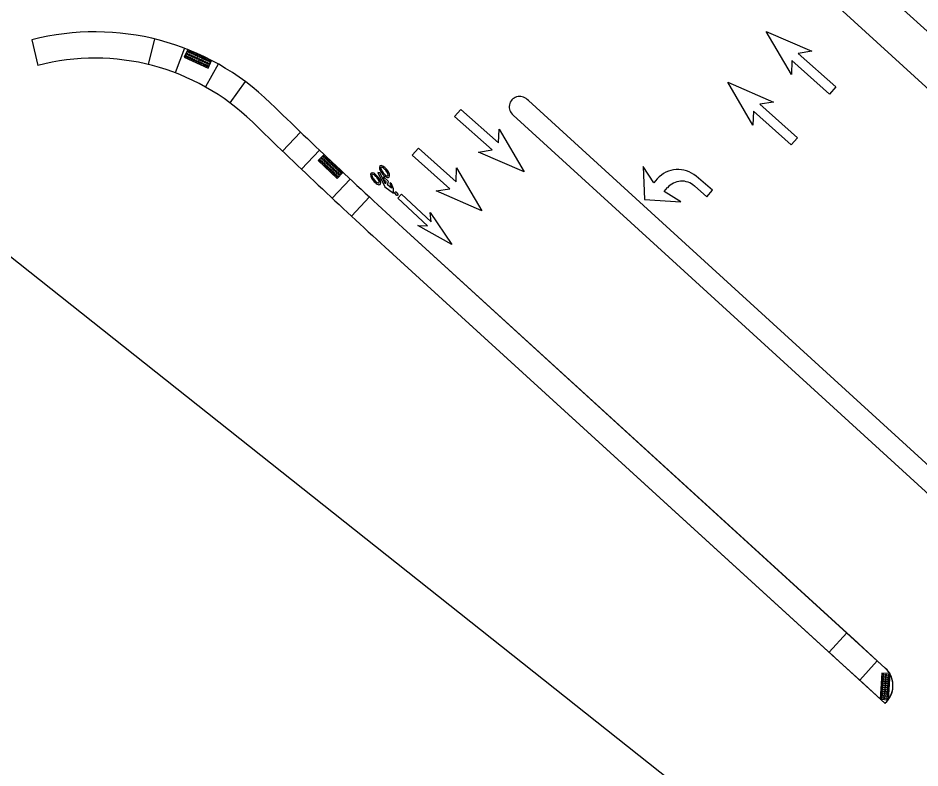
# Model space of a CAD drawing. Extents: x -5665 to 1997148, y 4 to 812485.
# Drawn here: x 1970572.4 to 1970744.3, y 803370.4 to 803513.2 of the extents above; entities that cross this region are included whole.
import ezdxf

# ---------------------------------------------------------------- set-up
doc = ezdxf.new("R2010")
doc.units = 0
for name, color, linetype in [('RD_EX_Bldg_Foundation', 7, 'Continuous'), ('RD_PD_SW', 7, 'Continuous'), ('RD_SHT_TX', 7, 'Continuous')]:
    doc.layers.add(name, color=color, linetype=linetype)

msp = doc.modelspace()

# ---------------------------------------------------------------- linework, layer by layer
at = {"layer": 'RD_EX_Bldg_Foundation'}
for p, q in [((1970719.81, 803502.49), (1970715.04, 803510.67)), ((1970715.04, 803510.67), (1970723.72, 803506.89)), ((1970723.72, 803506.89), (1970721.11, 803506.48)), ((1970721.11, 803506.48), (1970728.28, 803500.1)), ((1970719.91, 803505.13), (1970719.81, 803502.49)), ((1970727.09, 803498.75), (1970719.91, 803505.13)), ((1970712.49, 803492.83), (1970707.71, 803501)), ((1970707.71, 803501), (1970716.39, 803497.22)), ((1970728.28, 803500.1), (1970727.09, 803498.75)), ((1970716.39, 803497.22), (1970713.78, 803496.81)), ((1970713.78, 803496.81), (1970720.96, 803490.44)), ((1970655.63, 803494.49), (1970656.82, 803495.83)), ((1970656.82, 803495.83), (1970664, 803489.45)), ((1970712.59, 803495.47), (1970712.49, 803492.83)), ((1970719.76, 803489.09), (1970712.59, 803495.47)), ((1970662.8, 803488.11), (1970655.63, 803494.49)), ((1970664, 803489.45), (1970664.1, 803492.09)), ((1970664.1, 803492.09), (1970668.87, 803483.92)), ((1970720.96, 803490.44), (1970719.76, 803489.09)), ((1970647.54, 803487.09), (1970648.74, 803488.43)), ((1970648.74, 803488.43), (1970655.91, 803482.05)), ((1970660.19, 803487.7), (1970662.8, 803488.11)), ((1970654.72, 803480.71), (1970647.54, 803487.09)), ((1970668.87, 803483.92), (1970660.19, 803487.7)), ((1970655.91, 803482.05), (1970656.01, 803484.7)), ((1970656.01, 803484.7), (1970660.79, 803476.52)), ((1970693.62, 803481.86), (1970691.54, 803484.92)), ((1970691.54, 803484.92), (1970691.8, 803478.67)), ((1970691.54, 803484.92), (1970691.8, 803478.67)), ((1970693.62, 803481.86), (1970691.54, 803484.92)), ((1970641.01, 803483), (1970640.82, 803482.85)), ((1970640.83, 803482.85), (1970641.01, 803483)), ((1970641.8, 803483.63), (1970641.98, 803483.77)), ((1970641.98, 803483.77), (1970641.8, 803483.62)), ((1970641.8, 803483.62), (1970641.98, 803483.77)), ((1970642.7, 803484.36), (1970642.52, 803484.21)), ((1970642.52, 803484.21), (1970642.7, 803484.36)), ((1970704.76, 803480.43), (1970701.64, 803483.1)), ((1970704.76, 803480.43), (1970701.64, 803483.1)), ((1970640.11, 803482.27), (1970640.29, 803482.42)), ((1970640.29, 803482.42), (1970640.11, 803482.27)), ((1970640.11, 803482.27), (1970640.29, 803482.42)), ((1970694.25, 803482.6), (1970693.62, 803481.86)), ((1970694.25, 803482.6), (1970693.62, 803481.86)), ((1970701.33, 803481.24), (1970703.71, 803479.2)), ((1970701.33, 803481.24), (1970703.71, 803479.2)), ((1970644.8, 803478.9), (1970645.51, 803479.65)), ((1970645.51, 803479.65), (1970651.13, 803474.43)), ((1970652.11, 803480.3), (1970654.72, 803480.71)), ((1970660.79, 803476.52), (1970652.11, 803480.3)), ((1970695.59, 803480.18), (1970696.22, 803480.92)), ((1970695.59, 803480.18), (1970696.22, 803480.92)), ((1970698.73, 803478.2), (1970695.59, 803480.18)), ((1970698.73, 803478.2), (1970695.59, 803480.18)), ((1970703.71, 803479.2), (1970704.76, 803480.43)), ((1970703.71, 803479.2), (1970704.76, 803480.43)), ((1970650.43, 803473.67), (1970644.8, 803478.9)), ((1970691.8, 803478.67), (1970698.73, 803478.2)), ((1970691.8, 803478.67), (1970698.73, 803478.2)), ((1970703.71, 803479.2), (1970703.71, 803479.2)), ((1970703.71, 803479.2), (1970703.71, 803479.2)), ((1970650.95, 803476.2), (1970655.07, 803470.06)), ((1970651.13, 803474.43), (1970650.95, 803476.2)), ((1970655.07, 803470.06), (1970648.64, 803473.73)), ((1970648.64, 803473.73), (1970650.43, 803473.67))]:
    msp.add_line(p, q, dxfattribs=at)
for points in [[(1970644, 803479.85), (1970643.97, 803480.69), (1970643.6, 803481.67), (1970643.26, 803481.82), (1970643.62, 803480.84), (1970642.81, 803481.43), (1970643.05, 803482.08), (1970642.1, 803482.99), (1970642.04, 803482.56), (1970642.51, 803482.08), (1970642.43, 803481.62), (1970641.4, 803483.75), (1970641, 803483.8), (1970642.3, 803481.07)], [(1970644.84, 803479.61), (1970644.82, 803479.56), (1970644.79, 803479.52), (1970644.78, 803479.5), (1970644.76, 803479.47), (1970644.74, 803479.46), (1970644.72, 803479.44), (1970644.7, 803479.43), (1970644.67, 803479.42), (1970644.66, 803479.41), (1970644.61, 803479.4), (1970644.58, 803479.4), (1970644.16, 803479.92), (1970644.18, 803479.96), (1970644.2, 803479.99), (1970644.23, 803480.03), (1970644.26, 803480.06), (1970644.3, 803480.08), (1970644.34, 803480.1), (1970644.37, 803480.11), (1970644.4, 803480.12), (1970644.42, 803480.13)]]:
    msp.add_lwpolyline(points, close=True, dxfattribs=at)
for centre, radius, start, end in [((1970698.2, 803479.08), 5.29, 49.4333, 138.2758), ((1970698.2, 803479.08), 5.29, 49.4333, 138.2758), ((1970698.93, 803478.6), 3.56, 47.7087, 139.4715), ((1970698.93, 803478.6), 3.56, 47.7087, 139.4715)]:
    msp.add_arc(centre, radius, start, end, dxfattribs=at)
for centre, major_axis, ratio, start_param, end_param in [((1970642.26, 803483.97), (-0.87, 1.08), 0.421657, 0.002013, 1.556277), ((1970642.26, 803483.97), (-0.87, 1.08), 0.421657, 4.73092, 6.285191), ((1970642.25, 803483.99), (-0.668, 0.813), 0.327603, 6.281144, 7.855553), ((1970642.25, 803483.99), (-0.668, 0.813), 0.327603, 4.968366, 6.281137), ((1970640.57, 803482.62), (-0.87, 1.08), 0.421657, 0.002013, 1.556277), ((1970640.57, 803482.62), (-0.87, 1.08), 0.421657, 4.73092, 6.285191), ((1970640.55, 803482.64), (-0.668, 0.813), 0.327603, 6.281144, 7.855553), ((1970640.55, 803482.64), (-0.668, 0.813), 0.327603, 4.968366, 6.281137), ((1970640.55, 803482.64), (-0.668, 0.813), 0.327603, 4.706721, 4.968366), ((1970640.57, 803482.62), (-0.87, 1.08), 0.421657, 3.205785, 4.728917), ((1970642.26, 803483.97), (-0.87, 1.08), 0.421657, 1.55828, 3.143599), ((1970642.25, 803483.99), (-0.668, 0.813), 0.327603, 1.575, 3.139545), ((1970642.25, 803483.99), (-0.668, 0.813), 0.327603, 4.706721, 4.968366), ((1970642.25, 803483.99), (-0.668, 0.813), 0.327603, 3.139551, 4.704089), ((1970642.26, 803483.97), (-0.87, 1.08), 0.421657, 3.205785, 4.728917), ((1970642.26, 803483.97), (-0.87, 1.08), 0.421657, 3.143612, 3.205785), ((1970640.57, 803482.62), (-0.87, 1.08), 0.421657, 1.55828, 3.143599), ((1970640.55, 803482.64), (-0.668, 0.813), 0.327603, 1.575, 3.139545), ((1970640.55, 803482.64), (-0.668, 0.813), 0.327603, 3.139551, 4.704089), ((1970640.57, 803482.62), (-0.87, 1.08), 0.421657, 3.143612, 3.205785)]:
    msp.add_ellipse(centre, major_axis=major_axis, ratio=ratio, start_param=start_param, end_param=end_param, dxfattribs=at)
at = {"layer": 'RD_PD_SW'}
for p, q in [((1970844.51, 803420.55), (1970721.97, 803532.35)), ((1970830.78, 803422.25), (1970716.58, 803526.44)), ((1970716.58, 803526.44), (1970827.08, 803425.62)), ((1970832.48, 803431.53), (1970729.48, 803525.5)), ((1970575.07, 803509.06), (1970576.17, 803504.19)), ((1970575.07, 803509.06), (1970576.17, 803504.19)), ((1970598.39, 803509.25), (1970597.21, 803504.39)), ((1970604.14, 803507.47), (1970602.36, 803502.8)), ((1970610.56, 803504.47), (1970608.12, 803500.11)), ((1970615.73, 803501.13), (1970612.75, 803497.11)), ((1970666.78, 803494.74), (1970696.45, 803467.67)), ((1970626.23, 803491.52), (1970622.79, 803487.9)), ((1970629.86, 803488.08), (1970626.42, 803484.46)), ((1970635.72, 803482.56), (1970632.3, 803478.91)), ((1970639.37, 803479.14), (1970635.96, 803475.49)), ((1970776.49, 803400.06), (1970691.61, 803477.5)), ((1970737.71, 803389.4), (1970645.75, 803473.29)), ((1970730.37, 803396.09), (1970645.75, 803473.29)), ((1970737.64, 803382.69), (1970642.38, 803469.6)), ((1970642.38, 803469.6), (1970729.01, 803390.56)), ((1970696.45, 803467.67), (1970773.79, 803397.1)), ((1970730.37, 803396.09), (1970727, 803392.4)), ((1970727, 803392.4), (1970730.37, 803396.09)), ((1970730.37, 803396.09), (1970727, 803392.4)), ((1970732.39, 803394.27), (1970730.37, 803396.09)), ((1970736.17, 803390.8), (1970732.68, 803393.99)), ((1970729.01, 803390.56), (1970727, 803392.4)), ((1970729.01, 803390.56), (1970732.84, 803387.07)), ((1970732.84, 803387.07), (1970736.17, 803390.8)), ((1970732.84, 803387.07), (1970736.17, 803390.8)), ((1970736.17, 803390.8), (1970732.84, 803387.07)), ((1970737.71, 803389.4), (1970736.17, 803390.8)), ((1970732.84, 803387.07), (1970737.66, 803382.67)), ((1970737.66, 803382.67), (1970737.77, 803382.79))]:
    msp.add_line(p, q, dxfattribs=at)
for points in [[(1970609.3, 803505.16), (1970604.76, 803507.23), (1970604.1, 803505.77), (1970608.64, 803503.71)], [(1970634.35, 803483.83), (1970630.73, 803487.26), (1970629.63, 803486.1), (1970633.25, 803482.67)], [(1970738.33, 803383.35), (1970738.65, 803388.33), (1970737.05, 803388.43), (1970736.73, 803383.45)]]:
    msp.add_lwpolyline(points, close=True, dxfattribs=at)
for points in [[(1970691.61, 803477.5), (1970669.68, 803497.51), (1970669.44, 803497.73)], [(1970727, 803392.4), (1970727, 803392.4), (1970729.01, 803390.56)], [(1970737.77, 803382.79), (1970737.98, 803383.02), (1970737.98, 803383.02)]]:
    msp.add_lwpolyline(points, dxfattribs=at)
for centre, radius in [((1970604.92, 803506.84), 0.146), ((1970604.5, 803505.92), 0.146), ((1970604.5, 803505.92), 0.073), ((1970604.7, 803506.37), 0.146), ((1970604.7, 803506.37), 0.073), ((1970604.86, 803505.75), 0.146), ((1970604.86, 803505.75), 0.073), ((1970604.92, 803506.84), 0.073), ((1970605.07, 803506.21), 0.146), ((1970605.07, 803506.21), 0.073), ((1970605.23, 803505.59), 0.146), ((1970605.28, 803506.67), 0.146), ((1970605.23, 803505.59), 0.073), ((1970605.28, 803506.67), 0.073), ((1970605.43, 803506.04), 0.146), ((1970605.43, 803506.04), 0.073), ((1970605.59, 803505.42), 0.146), ((1970605.64, 803506.5), 0.146), ((1970605.59, 803505.42), 0.073), ((1970605.64, 803506.5), 0.073), ((1970605.8, 803505.87), 0.146), ((1970605.8, 803505.87), 0.073), ((1970605.95, 803505.25), 0.146), ((1970606.01, 803506.34), 0.146), ((1970605.95, 803505.25), 0.073), ((1970606.01, 803506.34), 0.073), ((1970606.16, 803505.71), 0.146), ((1970606.16, 803505.71), 0.073), ((1970606.32, 803505.09), 0.146), ((1970606.37, 803506.17), 0.146), ((1970606.37, 803506.17), 0.073), ((1970606.52, 803505.54), 0.146), ((1970606.52, 803505.54), 0.073), ((1970606.74, 803506.01), 0.146), ((1970606.74, 803506.01), 0.073), ((1970606.89, 803505.38), 0.146), ((1970606.89, 803505.38), 0.073), ((1970607.1, 803505.84), 0.146), ((1970607.1, 803505.84), 0.073), ((1970607.25, 803505.21), 0.146), ((1970607.25, 803505.21), 0.073), ((1970607.46, 803505.68), 0.146), ((1970607.46, 803505.68), 0.073), ((1970607.83, 803505.51), 0.146), ((1970607.83, 803505.51), 0.073), ((1970608.19, 803505.34), 0.146), ((1970608.19, 803505.34), 0.073), ((1970608.56, 803505.18), 0.146), ((1970608.56, 803505.18), 0.073), ((1970606.32, 803505.09), 0.073), ((1970606.68, 803504.92), 0.146), ((1970606.68, 803504.92), 0.073), ((1970607.05, 803504.76), 0.146), ((1970607.05, 803504.76), 0.073), ((1970607.41, 803504.59), 0.146), ((1970607.41, 803504.59), 0.073), ((1970607.62, 803505.05), 0.146), ((1970607.62, 803505.05), 0.073), ((1970607.77, 803504.43), 0.146), ((1970607.77, 803504.43), 0.073), ((1970607.98, 803504.88), 0.146), ((1970607.98, 803504.88), 0.073), ((1970608.14, 803504.26), 0.146), ((1970608.14, 803504.26), 0.073), ((1970608.34, 803504.71), 0.146), ((1970608.34, 803504.71), 0.073), ((1970608.5, 803504.09), 0.146), ((1970608.5, 803504.09), 0.073), ((1970608.71, 803504.55), 0.146), ((1970608.71, 803504.55), 0.073), ((1970608.92, 803505.01), 0.146), ((1970608.92, 803505.01), 0.073), ((1970630.4, 803486.46), 0.146), ((1970630.4, 803486.46), 0.073), ((1970630.69, 803486.19), 0.146), ((1970630.75, 803486.83), 0.146), ((1970630.75, 803486.83), 0.073), ((1970631.04, 803486.56), 0.146), ((1970631.04, 803486.56), 0.073), ((1970631.33, 803486.28), 0.146), ((1970631.33, 803486.28), 0.073), ((1970630.05, 803486.1), 0.146), ((1970630.05, 803486.1), 0.073), ((1970630.34, 803485.83), 0.146), ((1970630.34, 803485.83), 0.073), ((1970630.63, 803485.55), 0.146), ((1970630.63, 803485.55), 0.073), ((1970630.69, 803486.19), 0.073), ((1970630.92, 803485.28), 0.146), ((1970630.98, 803485.91), 0.146), ((1970630.92, 803485.28), 0.073), ((1970630.98, 803485.91), 0.073), ((1970631.21, 803485), 0.146), ((1970631.27, 803485.64), 0.146), ((1970631.21, 803485), 0.073), ((1970631.27, 803485.64), 0.073), ((1970631.5, 803484.73), 0.146), ((1970631.56, 803485.36), 0.146), ((1970631.5, 803484.73), 0.073), ((1970631.62, 803486.01), 0.146), ((1970631.56, 803485.36), 0.073), ((1970631.62, 803486.01), 0.073), ((1970631.85, 803485.09), 0.146), ((1970631.91, 803485.73), 0.146), ((1970631.85, 803485.09), 0.073), ((1970631.91, 803485.73), 0.073), ((1970632.14, 803484.81), 0.146), ((1970632.2, 803485.46), 0.146), ((1970632.14, 803484.81), 0.073), ((1970632.2, 803485.46), 0.073), ((1970632.43, 803484.54), 0.146), ((1970632.49, 803485.18), 0.146), ((1970632.43, 803484.54), 0.073), ((1970632.49, 803485.18), 0.073), ((1970632.78, 803484.91), 0.146), ((1970632.78, 803484.91), 0.073), ((1970633.07, 803484.63), 0.146), ((1970633.07, 803484.63), 0.073), ((1970631.8, 803484.45), 0.146), ((1970631.8, 803484.45), 0.073), ((1970632.09, 803484.18), 0.146), ((1970632.09, 803484.18), 0.073), ((1970632.38, 803483.9), 0.146), ((1970632.38, 803483.9), 0.073), ((1970632.67, 803483.62), 0.146), ((1970632.72, 803484.26), 0.146), ((1970632.67, 803483.62), 0.073), ((1970632.72, 803484.26), 0.073), ((1970632.96, 803483.35), 0.146), ((1970633.01, 803483.99), 0.146), ((1970632.96, 803483.35), 0.073), ((1970633.01, 803483.99), 0.073), ((1970633.25, 803483.07), 0.146), ((1970633.3, 803483.71), 0.146), ((1970633.25, 803483.07), 0.073), ((1970633.36, 803484.36), 0.146), ((1970633.3, 803483.71), 0.073), ((1970633.36, 803484.36), 0.073), ((1970633.59, 803483.44), 0.146), ((1970633.65, 803484.08), 0.146), ((1970633.59, 803483.44), 0.073), ((1970633.65, 803484.08), 0.073), ((1970633.94, 803483.81), 0.146), ((1970633.94, 803483.81), 0.073), ((1970737.23, 803386.51), 0.146), ((1970737.25, 803386.91), 0.146), ((1970737.28, 803387.31), 0.146), ((1970737.3, 803387.71), 0.146), ((1970737.33, 803388.11), 0.146), ((1970737.25, 803386.91), 0.073), ((1970737.28, 803387.31), 0.073), ((1970737.3, 803387.71), 0.073), ((1970737.33, 803388.11), 0.073), ((1970737.72, 803386.48), 0.146), ((1970737.75, 803386.88), 0.146), ((1970737.78, 803387.28), 0.146), ((1970737.8, 803387.68), 0.146), ((1970737.83, 803388.07), 0.146), ((1970737.75, 803386.88), 0.073), ((1970737.78, 803387.28), 0.073), ((1970737.8, 803387.68), 0.073), ((1970737.83, 803388.07), 0.073), ((1970738.26, 803386.84), 0.146), ((1970738.28, 803387.24), 0.146), ((1970738.31, 803387.64), 0.146), ((1970738.26, 803386.84), 0.073), ((1970738.34, 803388.04), 0.146), ((1970738.28, 803387.24), 0.073), ((1970738.31, 803387.64), 0.073), ((1970738.34, 803388.04), 0.073), ((1970737.12, 803384.91), 0.146), ((1970737.15, 803385.31), 0.146), ((1970737.17, 803385.71), 0.146), ((1970737.2, 803386.11), 0.146), ((1970737.12, 803384.91), 0.073), ((1970737.15, 803385.31), 0.073), ((1970737.17, 803385.71), 0.073), ((1970737.2, 803386.11), 0.073), ((1970737.23, 803386.51), 0.073), ((1970737.62, 803384.88), 0.146), ((1970737.65, 803385.28), 0.146), ((1970737.67, 803385.68), 0.146), ((1970737.7, 803386.08), 0.146), ((1970737.62, 803384.88), 0.073), ((1970737.65, 803385.28), 0.073), ((1970737.67, 803385.68), 0.073), ((1970737.7, 803386.08), 0.073), ((1970737.72, 803386.48), 0.073), ((1970738.13, 803384.85), 0.146), ((1970738.15, 803385.25), 0.146), ((1970738.18, 803385.65), 0.146), ((1970738.13, 803384.85), 0.073), ((1970738.21, 803386.05), 0.146), ((1970738.15, 803385.25), 0.073), ((1970738.23, 803386.45), 0.146), ((1970738.18, 803385.65), 0.073), ((1970738.21, 803386.05), 0.073), ((1970738.23, 803386.45), 0.073), ((1970737.04, 803383.72), 0.146), ((1970737.07, 803384.12), 0.146), ((1970737.1, 803384.51), 0.146), ((1970737.04, 803383.72), 0.073), ((1970737.07, 803384.12), 0.073), ((1970737.1, 803384.51), 0.073), ((1970737.54, 803383.68), 0.146), ((1970737.57, 803384.08), 0.146), ((1970737.59, 803384.48), 0.146), ((1970737.54, 803383.68), 0.073), ((1970737.57, 803384.08), 0.073), ((1970737.59, 803384.48), 0.073), ((1970738.05, 803383.65), 0.146), ((1970738.08, 803384.05), 0.146), ((1970738.1, 803384.45), 0.146), ((1970738.05, 803383.65), 0.073), ((1970738.08, 803384.05), 0.073), ((1970738.1, 803384.45), 0.073)]:
    msp.add_circle(centre, radius, dxfattribs=at)
for centre, radius, start, end in [((1970587.1, 803462.6), 48, 45.8158, 104.5184), ((1970587.1, 803462.6), 48, 45.8158, 104.5184), ((1970587.1, 803462.6), 43, 45.8158, 104.7243), ((1970587.1, 803462.6), 43, 45.8158, 104.7243), ((1971384.43, 804282.96), 1096, 225.81579, 227.62524), ((1971384.43, 804282.96), 1096, 225.81579, 227.62524), ((1970668.03, 803496.31), 2, 45.1089, 231.3537), ((1971384.43, 804282.96), 1101, 225.81579, 227.62524), ((1971384.43, 804282.96), 1101, 225.81579, 227.62524), ((1970736.05, 803397.68), 5, 223.0511, 227.6252), ((1970734.68, 803386.07), 4.5, 311.2119, 47.6252), ((1970734.68, 803386.07), 4.5, 317.24, 47.6252), ((1970734.68, 803386.07), 4.5, 317.2408, 47.6252)]:
    msp.add_arc(centre, radius, start, end, dxfattribs=at)
at = {"layer": 'RD_SHT_TX'}
msp.add_line((1970944.17, 803171.9), (1969902.74, 803997.33), dxfattribs=at)

doc.saveas('drawing.dxf')
